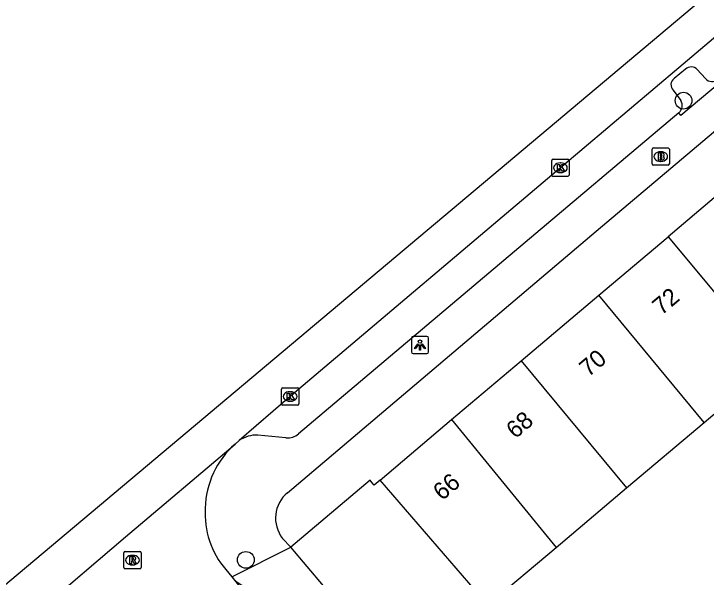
# Model space of a CAD drawing. Extents: x 162172 to 163187, y 382874 to 383684.
# Drawn here: x 162258.59 to 162298.96, y 383174.59 to 383207.45 of the extents above; entities that cross this region are included whole.
import ezdxf

# ---------------------------------------------------------------- set-up
doc = ezdxf.new("R2010")
doc.units = 0
for name, color, linetype in [('IMGEO_Boom', 7, 'Continuous'), ('IMGEO_Brandkraan', 7, 'Continuous'), ('IMGEO_Kolk', 7, 'Continuous'), ('IMGEO_Lichtpunt', 7, 'Continuous'), ('IMGEO_Pand', 7, 'Continuous'), ('IMGEO_Pand_nummerreeks', 7, 'Continuous'), ('IMGEO_Parkeervlak_open', 7, 'Continuous'), ('IMGEO_Rijbaan_lokaal_gesloten', 7, 'Continuous'), ('IMGEO_Rijbaan_lokaal_open', 7, 'Continuous'), ('IMGEO_Rioolput', 7, 'Continuous'), ('IMGEO_Voetpad_open', 7, 'Continuous')]:
    doc.layers.add(name, color=color, linetype=linetype)

msp = doc.modelspace()

# ---------------------------------------------------------------- linework, layer by layer
at = {"layer": 'IMGEO_Boom'}
for centre in [(162297.644, 383202.386), (162272.119, 383175.597)]:
    msp.add_circle(centre, 0.489, dxfattribs=at)
at = {"layer": 'IMGEO_Brandkraan'}
for p, q in [((162295.887, 383199.625), (162296.739, 383199.625)), ((162295.812, 383198.699), (162295.812, 383199.551)), ((162296.3, 383199.405), (162296.325, 383199.405)), ((162296.813, 383199.551), (162296.813, 383198.699)), ((162296.323, 383198.845), (162296.298, 383198.845)), ((162296.739, 383198.625), (162295.887, 383198.625))]:
    msp.add_line(p, q, dxfattribs=at)
for points in [[(162295.887, 383199.625), (162296.739, 383199.625)], [(162295.812, 383198.699), (162295.812, 383199.551)], [(162296.16, 383199.325), (162296.16, 383198.925), (162296.373, 383198.925)], [(162296.391, 383199.325), (162296.16, 383199.325)], [(162296.339, 383199.244), (162296.285, 383199.244), (162296.285, 383199.168)], [(162296.813, 383199.551), (162296.813, 383198.699)], [(162296.285, 383199.168), (162296.338, 383199.168)], [(162296.347, 383199.092), (162296.285, 383199.092), (162296.285, 383199.011)], [(162296.285, 383199.011), (162296.347, 383199.011)], [(162296.739, 383198.625), (162295.887, 383198.625)]]:
    msp.add_lwpolyline(points, dxfattribs=at)
for centre, radius, start, end in [((162295.889, 383199.549), 0.0765, 91.552, 178.448), ((162295.889, 383199.549), 0.0765, 91.552, 178.448), ((162296.737, 383199.549), 0.0765, 1.552, 88.448), ((162296.737, 383199.549), 0.0765, 1.552, 88.448), ((162296.34, 383199.206), 0.0379, 267.8285, 90.9355), ((162296.395, 383199.18), 0.145, 59.4692, 91.5367), ((162296.42, 383199.227), 0.0922, 285.5137, 58.1501), ((162296.348, 383199.051), 0.0404, 269.8759, 90.5077), ((162296.379, 383199.176), 0.251, 268.6676, 293.5347), ((162296.425, 383199.035), 0.105, 301.3115, 78.989), ((162295.889, 383198.701), 0.0765, 181.552, 268.448), ((162295.889, 383198.701), 0.0765, 181.552, 268.448), ((162296.737, 383198.701), 0.0765, 271.552, 358.448), ((162296.737, 383198.701), 0.0765, 271.552, 358.448)]:
    msp.add_arc(centre, radius, start, end, dxfattribs=at)
for centre, major_axis, ratio, start_param, end_param in [((162296.299, 383199.125), (-0.387, 0.002), 0.722429, 4.712389, 7.853982), ((162296.324, 383199.125), (-0.39, 0.002), 0.717154, 1.570796, 4.712389)]:
    msp.add_ellipse(centre, major_axis=major_axis, ratio=ratio, start_param=start_param, end_param=end_param, dxfattribs=at)
at = {"layer": 'IMGEO_Kolk'}
for p, q in [((162289.962, 383198.044), (162289.962, 383198.896)), ((162290.037, 383198.97), (162290.889, 383198.97)), ((162290.963, 383198.896), (162290.963, 383198.044)), ((162290.45, 383198.75), (162290.475, 383198.75)), ((162290.473, 383198.19), (162290.448, 383198.19)), ((162290.889, 383197.97), (162290.037, 383197.97)), ((162274.205, 383184.704), (162274.205, 383185.556)), ((162274.28, 383185.63), (162275.132, 383185.63)), ((162275.206, 383185.556), (162275.206, 383184.704)), ((162274.693, 383185.41), (162274.718, 383185.41)), ((162274.716, 383184.85), (162274.691, 383184.85)), ((162275.132, 383184.63), (162274.28, 383184.63))]:
    msp.add_line(p, q, dxfattribs=at)
for points in [[(162289.962, 383198.044), (162289.962, 383198.896)], [(162290.037, 383198.97), (162290.889, 383198.97)], [(162290.963, 383198.896), (162290.963, 383198.044)], [(162290.283, 383198.67), (162290.406, 383198.67), (162290.406, 383198.519), (162290.536, 383198.67), (162290.7, 383198.67), (162290.554, 383198.519), (162290.707, 383198.27), (162290.555, 383198.27), (162290.47, 383198.434), (162290.406, 383198.367), (162290.406, 383198.27), (162290.283, 383198.27), (162290.283, 383198.67)], [(162290.889, 383197.97), (162290.037, 383197.97)], [(162274.205, 383184.704), (162274.205, 383185.556)], [(162274.28, 383185.63), (162275.132, 383185.63)], [(162275.206, 383185.556), (162275.206, 383184.704)], [(162274.526, 383185.33), (162274.649, 383185.33), (162274.649, 383185.179), (162274.779, 383185.33), (162274.943, 383185.33), (162274.797, 383185.179), (162274.95, 383184.93), (162274.798, 383184.93), (162274.713, 383185.094), (162274.649, 383185.027), (162274.649, 383184.93), (162274.526, 383184.93), (162274.526, 383185.33)], [(162275.132, 383184.63), (162274.28, 383184.63)]]:
    msp.add_lwpolyline(points, dxfattribs=at)
for centre, start, end in [((162290.039, 383198.894), 91.552, 178.448), ((162290.039, 383198.894), 91.552, 178.448), ((162290.887, 383198.894), 1.552, 88.448), ((162290.887, 383198.894), 1.552, 88.448), ((162290.039, 383198.046), 181.552, 268.448), ((162290.039, 383198.046), 181.552, 268.448), ((162290.887, 383198.046), 271.552, 358.448), ((162290.887, 383198.046), 271.552, 358.448), ((162274.282, 383185.554), 91.552, 178.448), ((162274.282, 383185.554), 91.552, 178.448), ((162275.13, 383185.554), 1.552, 88.448), ((162275.13, 383185.554), 1.552, 88.448), ((162274.282, 383184.706), 181.552, 268.448), ((162274.282, 383184.706), 181.552, 268.448), ((162275.13, 383184.706), 271.552, 358.448), ((162275.13, 383184.706), 271.552, 358.448)]:
    msp.add_arc(centre, 0.0765, start, end, dxfattribs=at)
for centre, major_axis, ratio, start_param, end_param in [((162290.449, 383198.47), (-0.387, 0.002), 0.722429, 4.712389, 7.853982), ((162290.474, 383198.47), (-0.39, 0.002), 0.717154, 1.570796, 4.712389), ((162274.692, 383185.13), (-0.387, 0.002), 0.722429, 4.712389, 7.853982), ((162274.717, 383185.13), (-0.39, 0.002), 0.717154, 1.570796, 4.712389)]:
    msp.add_ellipse(centre, major_axis=major_axis, ratio=ratio, start_param=start_param, end_param=end_param, dxfattribs=at)
at = {"layer": 'IMGEO_Lichtpunt'}
for p, q in [((162281.776, 383188.535), (162281.776, 383187.728)), ((162281.776, 383188.535), (162281.776, 383187.728)), ((162282.678, 383188.63), (162281.87, 383188.63)), ((162282.678, 383188.63), (162281.87, 383188.63)), ((162282.772, 383187.728), (162282.772, 383188.535)), ((162282.772, 383187.728), (162282.772, 383188.535)), ((162281.87, 383187.634), (162282.678, 383187.634)), ((162281.87, 383187.634), (162282.678, 383187.634))]:
    msp.add_line(p, q, dxfattribs=at)
for points in [[(162282.15, 383188.199), (162282.189, 383188.171), (162282.001, 383187.909), (162281.963, 383187.936), (162282.15, 383188.199)], [(162282.252, 383188.151), (162282.299, 383188.151), (162282.299, 383187.829), (162282.252, 383187.829), (162282.252, 383188.151)], [(162282.362, 383188.171), (162282.4, 383188.198), (162282.587, 383187.936), (162282.548, 383187.908), (162282.362, 383188.171)]]:
    msp.add_lwpolyline(points, dxfattribs=at)
msp.add_circle((162282.275, 383188.333), 0.0994, dxfattribs=at)
for centre, start, end in [((162281.87, 383188.535), 90, 180), ((162281.87, 383188.535), 90, 180), ((162282.678, 383188.535), 0, 90), ((162282.678, 383188.535), 0, 90), ((162281.87, 383187.728), 180, 270), ((162281.87, 383187.728), 180, 270), ((162282.678, 383187.728), 270, 0), ((162282.678, 383187.728), 270, 360)]:
    msp.add_arc(centre, 0.0946, start, end, dxfattribs=at)
at = {"layer": 'IMGEO_Pand'}
for points in [[(162301.217, 383198.233), (162296.742, 383194.45)], [(162292.698, 383191.033), (162296.742, 383194.45)], [(162296.742, 383194.45), (162302.899, 383187.056)], [(162288.168, 383187.204), (162292.698, 383191.033)], [(162298.835, 383183.622), (162292.698, 383191.033)], [(162284.121, 383183.784), (162288.168, 383187.204)], [(162288.168, 383187.204), (162294.315, 383179.803)], [(162298.835, 383183.622), (162302.899, 383187.056)], [(162279.944, 383180.254), (162284.121, 383183.784)], [(162284.121, 383183.784), (162290.206, 383176.331)], [(162294.315, 383179.803), (162298.835, 383183.622)], [(162279.944, 383180.254), (162279.593, 383179.957), (162279.467, 383180.119), (162279.362, 383180.242), (162274.737, 383176.332)], [(162286.238, 383172.979), (162279.944, 383180.254)], [(162290.206, 383176.331), (162294.315, 383179.803)], [(162281.412, 383168.439), (162274.737, 383176.332)], [(162286.238, 383172.979), (162290.206, 383176.331)]]:
    msp.add_lwpolyline(points, dxfattribs=at)
at = {"layer": 'IMGEO_Parkeervlak_open'}
for points in [[(162297.747, 383204.225), (162297.088, 383203.671)], [(162298.917, 383203.668), (162298.445, 383204.206)], [(162297.032, 383202.988), (162297.474, 383202.389)]]:
    msp.add_lwpolyline(points, dxfattribs=at)
for centre, radius, start, end in [((162298.086, 383203.834), 0.517, 46.0007, 130.8808), ((162297.368, 383203.304), 0.461, 127.3247, 223.3008), ((162299.298, 383204.003), 0.507, 221.3312, 311.1365), ((162297.037, 383202.095), 0.527, 307.9723, 33.9165)]:
    msp.add_arc(centre, radius, start, end, dxfattribs=at)
at = {"layer": 'IMGEO_Rijbaan_lokaal_gesloten'}
for points in [[(162241.995, 383156.412), (162244.53, 383159.301), (162248.008, 383164.875), (162250.915, 383168.143), (162371.03, 383269.104), (162392.188, 383288.18), (162444.061, 383332.714), (162462.172, 383347.171), (162500.099, 383379.33), (162504.312, 383382.919)], [(162308.435, 383213.679), (162306.826, 383212.329), (162297.367, 383204.306), (162290.464, 383198.471), (162274.707, 383185.133), (162271.73, 383182.56)], [(162260.178, 383172.747), (162265.108, 383176.952), (162271.49, 383182.353)], [(162271.73, 383182.56), (162271.49, 383182.353)]]:
    msp.add_lwpolyline(points, dxfattribs=at)
at = {"layer": 'IMGEO_Rijbaan_lokaal_open'}
for points in [[(162270.945, 383175.04), (162271.302, 383174.605)], [(162271.302, 383174.605), (162272.303, 383173.366), (162272.674, 383172.984), (162285.517, 383157.752), (162296.202, 383145.116), (162298.527, 383142.396)]]:
    msp.add_lwpolyline(points, dxfattribs=at)
for centre, radius, start, end in [((162274.882, 383178.507), 5.129, 131.4122, 178.7557), ((162274.773, 383178.3), 5.028, 176.3761, 220.417)]:
    msp.add_arc(centre, radius, start, end, dxfattribs=at)
at = {"layer": 'IMGEO_Rioolput'}
for p, q in [((162265.009, 383175.159), (162265.009, 383176.011)), ((162265.084, 383176.085), (162265.936, 383176.085)), ((162265.497, 383175.865), (162265.522, 383175.865)), ((162266.01, 383176.011), (162266.01, 383175.159)), ((162265.936, 383175.085), (162265.084, 383175.085)), ((162265.52, 383175.305), (162265.495, 383175.305))]:
    msp.add_line(p, q, dxfattribs=at)
for points in [[(162265.009, 383175.159), (162265.009, 383176.011)], [(162265.084, 383176.085), (162265.936, 383176.085)], [(162265.598, 383175.783), (162265.346, 383175.785), (162265.346, 383175.385)], [(162266.01, 383176.011), (162266.01, 383175.159)], [(162265.346, 383175.385), (162265.47, 383175.385), (162265.47, 383175.547), (162265.481, 383175.547)], [(162265.524, 383175.704), (162265.47, 383175.704), (162265.47, 383175.623)], [(162265.47, 383175.623), (162265.522, 383175.623)], [(162265.528, 383175.518), (162265.599, 383175.385), (162265.739, 383175.385), (162265.674, 383175.511)], [(162265.936, 383175.085), (162265.084, 383175.085)]]:
    msp.add_lwpolyline(points, dxfattribs=at)
for centre, radius, start, end in [((162265.086, 383176.009), 0.0765, 91.552, 178.448), ((162265.086, 383176.009), 0.0765, 91.552, 178.448), ((162265.597, 383175.673), 0.109, 350.3612, 89.416), ((162265.934, 383176.009), 0.0765, 1.552, 88.448), ((162265.934, 383176.009), 0.0765, 1.552, 88.448), ((162265.48, 383175.494), 0.0533, 26.0293, 88.6989), ((162265.506, 383175.812), 0.19, 274.7715, 282.9687), ((162265.53, 383175.608), 0.0964, 77.0061, 93.1865), ((162265.544, 383175.665), 0.0378, 276.6634, 79.6772), ((162265.595, 383175.673), 0.112, 277.5842, 350.9817), ((162265.579, 383175.458), 0.108, 29.5134, 73.7905), ((162265.086, 383175.161), 0.0765, 181.552, 268.448), ((162265.086, 383175.161), 0.0765, 181.552, 268.448), ((162265.934, 383175.161), 0.0765, 271.552, 358.448), ((162265.934, 383175.161), 0.0765, 271.552, 358.448)]:
    msp.add_arc(centre, radius, start, end, dxfattribs=at)
for centre, major_axis, ratio, start_param, end_param in [((162265.496, 383175.585), (-0.387, 0.002), 0.722429, 4.712389, 7.853982), ((162265.521, 383175.585), (-0.39, 0.002), 0.717154, 1.570796, 4.712389)]:
    msp.add_ellipse(centre, major_axis=major_axis, ratio=ratio, start_param=start_param, end_param=end_param, dxfattribs=at)
at = {"layer": 'IMGEO_Voetpad_open'}
for points in [[(162274.555, 383179.518), (162292.555, 383194.763), (162310.951, 383210.32)], [(162299.631, 383203.621), (162299.776, 383203.438), (162297.483, 383201.518), (162297.361, 383201.68)], [(162297.361, 383201.68), (162287.778, 383193.588), (162275.199, 383182.946)], [(162274.461, 383182.722), (162272.822, 383182.873)], [(162274.737, 383176.332), (162274.262, 383176.853)], [(162271.302, 383174.605), (162274.737, 383176.332)]]:
    msp.add_lwpolyline(points, dxfattribs=at)
for centre, radius, start, end in [((162272.719, 383181.17), 1.706, 86.5483, 125.4395), ((162274.57, 383183.692), 0.976, 263.6138, 310.1547), ((162275.753, 383178.038), 1.904, 128.977, 218.4747), ((162272.867, 383175.896), 2.028, 219.5119, 260.6694)]:
    msp.add_arc(centre, radius, start, end, dxfattribs=at)

# ---------------------------------------------------------------- texts
at = {"layer": 'IMGEO_Pand_nummerreeks'}
for s, p in [('72', (162296.356, 383189.83)), ('70', (162292.096, 383186.229)), ('68', (162287.831, 383182.624)), ('66', (162283.563, 383179.017))]:
    msp.add_text(s, height=1, rotation=40.2021, dxfattribs=at).set_placement(p)

doc.saveas('drawing.dxf')
